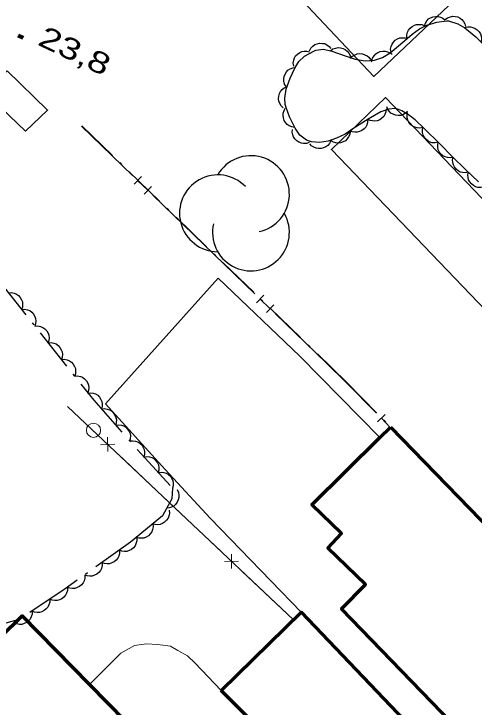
# Model space of a CAD drawing. Extents: x 356765 to 358572, y 5103174 to 5104650.
# Drawn here: x 357912.07 to 357944.51, y 5103611.48 to 5103660.35 of the extents above; entities that cross this region are included whole.
import ezdxf

# ---------------------------------------------------------------- set-up
doc = ezdxf.new("R2010")
doc.units = 0
doc.header["$LTSCALE"] = 0.6
doc.linetypes.add('DOT_DASHED', pattern=[7.7, 5, -1.2, 0.3, -1.2])
for name, color, linetype, lineweight in [('19', 7, 'Continuous', 13), ('3', 7, 'Continuous', 140), ('31', 7, 'Continuous', 70), ('36', 7, 'Continuous', 13), ('37', 7, 'Continuous', 13), ('44', 7, 'Continuous', 25)]:
    doc.layers.add(name, color=color, linetype=linetype, lineweight=lineweight)

msp = doc.modelspace()

# ---------------------------------------------------------------- linework, layer by layer
at = {"layer": '19'}
for points in [[(357937.87, 5103630.49), (357932.23, 5103636.22), (357926.47, 5103641.71), (357918.54, 5103632.85), (357922.74, 5103628.24), (357925.91, 5103624.79), (357932.32, 5103618.17)], [(357917.4, 5103613.08), (357919.6, 5103615.29), (357920.58, 5103615.82), (357921.43, 5103615.93), (357922.19, 5103615.89), (357923.11, 5103615.77), (357923.63, 5103615.48), (357924.3, 5103615.1), (357924.82, 5103614.61), (357926.67, 5103612.65)]]:
    msp.add_lwpolyline(points, dxfattribs=at)
at = {"layer": '3'}
msp.add_line((357912.37, 5103658.83), (357912.73, 5103658.66), dxfattribs=at)
at = {"layer": '31', "lineweight": 35}
for points in [[(357942.73, 5103660.93), (357932.62, 5103671.65), (357927.33, 5103666.67), (357937.44, 5103655.94), (357942.73, 5103660.93)], [(357911.6, 5103656.33), (357914.45, 5103653.57), (357912.9, 5103652.09), (357910.05, 5103654.79), (357911.6, 5103656.33)], [(357946.4, 5103638.3), (357934.45, 5103650.8), (357938.27, 5103654.45), (357950.22, 5103641.96), (357946.4, 5103638.3)]]:
    msp.add_lwpolyline(points, close=True, dxfattribs=at)
at = {"layer": '31'}
for points in [[(357938.61, 5103631.22), (357949.72, 5103619.78), (357948.66, 5103618.69), (357951.96, 5103615.38), (357950.57, 5103614.01), (357952.04, 5103612.54), (357949.06, 5103609.59), (357948.47, 5103610.2), (357945.75, 5103607.46), (357935.15, 5103618.41), (357936.84, 5103620.13), (357934.2, 5103622.69), (357935.15, 5103623.71), (357933.06, 5103625.75), (357937.87, 5103630.49), (357938.61, 5103631.22)], [(357926.67, 5103612.65), (357932.32, 5103618.17), (357944.44, 5103605.46), (357941.71, 5103602.69), (357942.15, 5103602.08), (357936.32, 5103596.18), (357926.77, 5103605.88), (357930.08, 5103609.24), (357926.67, 5103612.65)], [(357935.1, 5103595.05), (357917.4, 5103613.08), (357912.66, 5103617.92), (357904.93, 5103610.33), (357927.37, 5103587.46), (357935.1, 5103595.05)]]:
    msp.add_lwpolyline(points, close=True, dxfattribs=at)
at = {"layer": '36'}
msp.add_circle((357917.6838, 5103630.9971), 0.5, dxfattribs=at)
at = {"layer": '37', "lineweight": 25}
for p, q in [((357916.84, 5103652.43), (357920.43, 5103648.95)), ((357921.06, 5103648.88), (357920.54, 5103648.34)), ((357920.79, 5103648.6), (357921.51, 5103647.91)), ((357921.78, 5103648.18), (357921.25, 5103647.64)), ((357921.87, 5103647.56), (357925.46, 5103644.08)), ((357925.46, 5103644.08), (357929.06, 5103640.61)), ((357929.68, 5103640.53), (357929.16, 5103639.99)), ((357929.41, 5103640.26), (357930.13, 5103639.56)), ((357930.4, 5103639.84), (357929.88, 5103639.3)), ((357930.49, 5103639.22), (357934.09, 5103635.74)), ((357938.24, 5103632.11), (357937.7, 5103631.58)), ((357937.97, 5103631.84), (357938.59, 5103631.2))]:
    msp.add_line(p, q, dxfattribs=at)
at = {"layer": '37'}
for p, q in [((357931.77, 5103617.63), (357915.86, 5103632.67)), ((357917.96, 5103630.68), (357915.86, 5103632.67)), ((357918.68, 5103630.5), (357918.7, 5103629.49)), ((357919.19, 5103630.01), (357918.19, 5103629.98)), ((357923.05, 5103625.87), (357919.42, 5103629.31)), ((357926.68, 5103622.44), (357923.05, 5103625.87)), ((357927.4, 5103622.25), (357927.42, 5103621.25)), ((357927.91, 5103621.77), (357926.91, 5103621.74)), ((357931.77, 5103617.63), (357928.14, 5103621.06))]:
    msp.add_line(p, q, dxfattribs=at)
at = {"layer": '37', "linetype": 'DOT_DASHED', "lineweight": 25}
msp.add_lwpolyline([(357916.86, 5103652.45), (357935.54, 5103634.37), (357938.61, 5103631.22)], dxfattribs=at)
at = {"layer": '37', "lineweight": 25}
msp.add_lwpolyline([(357934.09, 5103635.74), (357935.52, 5103634.35), (357937.62, 5103632.2)], dxfattribs=at)
at = {"layer": '44'}
for points in [[(357941.01, 5103659.5), (357941.07, 5103659.7), (357941.18, 5103659.87), (357941.29, 5103659.99), (357941.44, 5103660.08), (357941.62, 5103660.15), (357941.81, 5103660.17), (357941.97, 5103660.17), (357942.14, 5103660.12), (357942.3, 5103660.04), (357942.44, 5103659.93)], [(357942.47, 5103659.95), (357942.64, 5103660.08), (357942.83, 5103660.15), (357942.99, 5103660.18), (357943.17, 5103660.17), (357943.35, 5103660.13), (357943.51, 5103660.04), (357943.65, 5103659.95), (357943.76, 5103659.81), (357943.85, 5103659.64), (357943.89, 5103659.47)], [(357939.76, 5103658.66), (357939.76, 5103658.87), (357939.81, 5103659.06), (357939.88, 5103659.21), (357939.99, 5103659.35), (357940.13, 5103659.47), (357940.3, 5103659.55), (357940.45, 5103659.61), (357940.63, 5103659.61), (357940.81, 5103659.59), (357940.98, 5103659.53)], [(357943.85, 5103659.38), (357944.05, 5103659.43), (357944.26, 5103659.43), (357944.42, 5103659.4), (357944.58, 5103659.33), (357944.73, 5103659.22), (357944.85, 5103659.08), (357944.95, 5103658.94), (357945, 5103658.77), (357945.02, 5103658.59), (357945, 5103658.41)], [(357938.65, 5103657.65), (357938.62, 5103657.86), (357938.66, 5103658.06), (357938.72, 5103658.21), (357938.82, 5103658.36), (357938.95, 5103658.49), (357939.11, 5103658.59), (357939.26, 5103658.65), (357939.43, 5103658.67), (357939.62, 5103658.67), (357939.79, 5103658.62)], [(357932.91, 5103657.75), (357933.01, 5103657.93), (357933.15, 5103658.08), (357933.28, 5103658.18), (357933.44, 5103658.24), (357933.62, 5103658.28), (357933.82, 5103658.27), (357933.98, 5103658.25), (357934.13, 5103658.17), (357934.28, 5103658.06), (357934.4, 5103657.92)], [(357931.79, 5103656.67), (357931.76, 5103656.88), (357931.79, 5103657.08), (357931.84, 5103657.24), (357931.93, 5103657.38), (357932.06, 5103657.52), (357932.22, 5103657.62), (357932.37, 5103657.7), (357932.54, 5103657.72), (357932.72, 5103657.72), (357932.9, 5103657.68)], [(357934.4, 5103657.76), (357934.56, 5103657.88), (357934.76, 5103657.94), (357934.92, 5103657.97), (357935.09, 5103657.96), (357935.27, 5103657.91), (357935.44, 5103657.81), (357935.57, 5103657.72), (357935.68, 5103657.58), (357935.76, 5103657.41), (357935.8, 5103657.24)], [(357937.29, 5103657.03), (357937.35, 5103657.23), (357937.46, 5103657.4), (357937.57, 5103657.53), (357937.72, 5103657.62), (357937.89, 5103657.69), (357938.08, 5103657.72), (357938.24, 5103657.73), (357938.41, 5103657.68), (357938.58, 5103657.61), (357938.72, 5103657.5)], [(357935.8, 5103657.21), (357935.94, 5103657.36), (357936.12, 5103657.47), (357936.27, 5103657.53), (357936.44, 5103657.55), (357936.63, 5103657.53), (357936.81, 5103657.47), (357936.96, 5103657.4), (357937.09, 5103657.29), (357937.2, 5103657.14), (357937.28, 5103656.98)], [(357931.26, 5103655.22), (357931.15, 5103655.4), (357931.1, 5103655.6), (357931.09, 5103655.76), (357931.12, 5103655.93), (357931.18, 5103656.11), (357931.29, 5103656.27), (357931.39, 5103656.39), (357931.54, 5103656.48), (357931.72, 5103656.55), (357931.89, 5103656.58)], [(357931.06, 5103653.72), (357930.91, 5103653.86), (357930.81, 5103654.04), (357930.75, 5103654.19), (357930.73, 5103654.37), (357930.74, 5103654.55), (357930.8, 5103654.73), (357930.87, 5103654.88), (357930.99, 5103655.01), (357931.13, 5103655.13), (357931.3, 5103655.2)], [(357939.81, 5103653.48), (357939.66, 5103653.34), (357939.48, 5103653.24), (357939.33, 5103653.19), (357939.15, 5103653.18), (357938.97, 5103653.21), (357938.79, 5103653.28), (357938.64, 5103653.35), (357938.52, 5103653.48), (357938.42, 5103653.63), (357938.35, 5103653.8)], [(357931.86, 5103652.35), (357931.66, 5103652.38), (357931.47, 5103652.46), (357931.33, 5103652.55), (357931.22, 5103652.69), (357931.12, 5103652.84), (357931.07, 5103653.03), (357931.04, 5103653.19), (357931.06, 5103653.36), (357931.11, 5103653.54), (357931.2, 5103653.7)], [(357938.31, 5103653.66), (357938.29, 5103653.45), (357938.22, 5103653.26), (357938.14, 5103653.12), (357938.01, 5103653), (357937.86, 5103652.89), (357937.68, 5103652.82), (357937.52, 5103652.78), (357937.35, 5103652.8), (357937.17, 5103652.84), (357937.01, 5103652.92)], [(357940.89, 5103652.34), (357940.69, 5103652.3), (357940.49, 5103652.32), (357940.32, 5103652.36), (357940.17, 5103652.44), (357940.03, 5103652.56), (357939.91, 5103652.71), (357939.83, 5103652.85), (357939.79, 5103653.03), (357939.78, 5103653.21), (357939.81, 5103653.39)], [(357937.01, 5103652.92), (357937, 5103652.71), (357936.94, 5103652.51), (357936.87, 5103652.36), (357936.75, 5103652.24), (357936.6, 5103652.12), (357936.42, 5103652.05), (357936.27, 5103652), (357936.09, 5103652), (357935.91, 5103652.03), (357935.74, 5103652.11)], [(357941.97, 5103651.3), (357941.76, 5103651.26), (357941.56, 5103651.27), (357941.4, 5103651.31), (357941.25, 5103651.4), (357941.1, 5103651.51), (357940.99, 5103651.67), (357940.91, 5103651.81), (357940.87, 5103651.98), (357940.86, 5103652.17), (357940.89, 5103652.34)], [(357932.89, 5103651.29), (357932.69, 5103651.22), (357932.49, 5103651.21), (357932.33, 5103651.23), (357932.16, 5103651.3), (357932.01, 5103651.4), (357931.88, 5103651.54), (357931.78, 5103651.67), (357931.72, 5103651.83), (357931.69, 5103652.02), (357931.7, 5103652.19)], [(357935.77, 5103652.06), (357935.74, 5103651.85), (357935.66, 5103651.67), (357935.57, 5103651.53), (357935.44, 5103651.41), (357935.28, 5103651.32), (357935.1, 5103651.26), (357934.94, 5103651.23), (357934.76, 5103651.25), (357934.59, 5103651.3), (357934.43, 5103651.39)], [(357934.41, 5103651.41), (357934.32, 5103651.22), (357934.19, 5103651.07), (357934.06, 5103650.97), (357933.9, 5103650.9), (357933.72, 5103650.85), (357933.53, 5103650.86), (357933.37, 5103650.88), (357933.21, 5103650.95), (357933.05, 5103651.05), (357932.93, 5103651.18)], [(357943.02, 5103650.23), (357942.82, 5103650.2), (357942.62, 5103650.22), (357942.46, 5103650.26), (357942.31, 5103650.35), (357942.16, 5103650.47), (357942.05, 5103650.62), (357941.98, 5103650.77), (357941.94, 5103650.94), (357941.94, 5103651.12), (357941.97, 5103651.3)], [(357944.09, 5103649.18), (357943.89, 5103649.14), (357943.68, 5103649.16), (357943.52, 5103649.2), (357943.37, 5103649.29), (357943.23, 5103649.4), (357943.12, 5103649.56), (357943.04, 5103649.7), (357943, 5103649.87), (357942.99, 5103650.06), (357943.03, 5103650.24)], [(357945.18, 5103648.15), (357944.98, 5103648.1), (357944.77, 5103648.12), (357944.61, 5103648.15), (357944.46, 5103648.24), (357944.31, 5103648.36), (357944.2, 5103648.51), (357944.12, 5103648.65), (357944.08, 5103648.82), (357944.07, 5103649.01), (357944.1, 5103649.18)], [(357911.69, 5103640.68), (357911.9, 5103640.7), (357912.1, 5103640.66), (357912.25, 5103640.6), (357912.39, 5103640.49), (357912.52, 5103640.36), (357912.61, 5103640.19), (357912.68, 5103640.04), (357912.69, 5103639.87), (357912.68, 5103639.68), (357912.62, 5103639.51)], [(357912.62, 5103639.51), (357912.83, 5103639.53), (357913.03, 5103639.48), (357913.19, 5103639.43), (357913.33, 5103639.32), (357913.45, 5103639.19), (357913.55, 5103639.02), (357913.61, 5103638.87), (357913.62, 5103638.69), (357913.61, 5103638.51), (357913.56, 5103638.34)], [(357913.56, 5103638.34), (357913.77, 5103638.35), (357913.96, 5103638.31), (357914.12, 5103638.25), (357914.26, 5103638.15), (357914.39, 5103638.01), (357914.48, 5103637.84), (357914.54, 5103637.69), (357914.56, 5103637.52), (357914.54, 5103637.33), (357914.49, 5103637.16)], [(357914.49, 5103637.16), (357914.7, 5103637.18), (357914.9, 5103637.13), (357915.05, 5103637.08), (357915.19, 5103636.97), (357915.32, 5103636.84), (357915.41, 5103636.67), (357915.48, 5103636.52), (357915.49, 5103636.34), (357915.48, 5103636.16), (357915.42, 5103635.99)], [(357915.42, 5103635.99), (357915.63, 5103636), (357915.83, 5103635.96), (357915.99, 5103635.9), (357916.13, 5103635.8), (357916.25, 5103635.66), (357916.35, 5103635.5), (357916.41, 5103635.34), (357916.42, 5103635.17), (357916.41, 5103634.98), (357916.36, 5103634.81)], [(357916.36, 5103634.81), (357916.56, 5103634.83), (357916.76, 5103634.78), (357916.92, 5103634.73), (357917.06, 5103634.62), (357917.19, 5103634.49), (357917.28, 5103634.32), (357917.34, 5103634.17), (357917.36, 5103634), (357917.34, 5103633.81), (357917.29, 5103633.64)], [(357917.26, 5103633.62), (357917.47, 5103633.64), (357917.67, 5103633.61), (357917.83, 5103633.56), (357917.98, 5103633.46), (357918.11, 5103633.33), (357918.21, 5103633.17), (357918.28, 5103633.02), (357918.3, 5103632.85), (357918.3, 5103632.66), (357918.25, 5103632.49)], [(357918.25, 5103632.49), (357918.46, 5103632.52), (357918.66, 5103632.48), (357918.82, 5103632.43), (357918.97, 5103632.34), (357919.1, 5103632.21), (357919.2, 5103632.05), (357919.27, 5103631.9), (357919.3, 5103631.72), (357919.29, 5103631.54), (357919.25, 5103631.36)], [(357919.25, 5103631.36), (357919.45, 5103631.39), (357919.65, 5103631.36), (357919.81, 5103631.31), (357919.96, 5103631.21), (357920.09, 5103631.08), (357920.19, 5103630.92), (357920.26, 5103630.77), (357920.29, 5103630.6), (357920.28, 5103630.41), (357920.24, 5103630.24)], [(357920.24, 5103630.24), (357920.44, 5103630.26), (357920.64, 5103630.23), (357920.8, 5103630.18), (357920.95, 5103630.08), (357921.08, 5103629.96), (357921.18, 5103629.79), (357921.25, 5103629.65), (357921.28, 5103629.47), (357921.27, 5103629.29), (357921.23, 5103629.11)], [(357921.23, 5103629.11), (357921.44, 5103629.15), (357921.64, 5103629.12), (357921.8, 5103629.07), (357921.95, 5103628.98), (357922.08, 5103628.85), (357922.19, 5103628.69), (357922.26, 5103628.55), (357922.29, 5103628.37), (357922.29, 5103628.19), (357922.25, 5103628.01)], [(357922.25, 5103628.01), (357922.45, 5103628.04), (357922.65, 5103628.01), (357922.81, 5103627.97), (357922.96, 5103627.87), (357923.1, 5103627.75), (357923.2, 5103627.59), (357923.28, 5103627.44), (357923.3, 5103627.27), (357923.3, 5103627.08), (357923.26, 5103626.91)], [(357923.57, 5103626.81), (357923.67, 5103626.62), (357923.7, 5103626.42), (357923.71, 5103626.26), (357923.66, 5103626.09), (357923.59, 5103625.92), (357923.47, 5103625.77), (357923.35, 5103625.65), (357923.19, 5103625.57), (357923.02, 5103625.52), (357922.84, 5103625.5)], [(357923.01, 5103625.36), (357923.03, 5103625.15), (357922.99, 5103624.95), (357922.94, 5103624.8), (357922.83, 5103624.65), (357922.7, 5103624.52), (357922.54, 5103624.43), (357922.39, 5103624.36), (357922.21, 5103624.34), (357922.03, 5103624.35), (357921.86, 5103624.4)], [(357921.86, 5103624.4), (357921.88, 5103624.19), (357921.84, 5103623.99), (357921.79, 5103623.84), (357921.68, 5103623.69), (357921.55, 5103623.56), (357921.39, 5103623.47), (357921.24, 5103623.4), (357921.06, 5103623.38), (357920.88, 5103623.39), (357920.7, 5103623.44)], [(357920.73, 5103623.41), (357920.73, 5103623.2), (357920.68, 5103623), (357920.62, 5103622.85), (357920.5, 5103622.71), (357920.36, 5103622.59), (357920.19, 5103622.51), (357920.04, 5103622.46), (357919.86, 5103622.45), (357919.68, 5103622.47), (357919.51, 5103622.54)], [(357919.51, 5103622.54), (357919.51, 5103622.33), (357919.46, 5103622.13), (357919.39, 5103621.98), (357919.28, 5103621.84), (357919.14, 5103621.72), (357918.97, 5103621.64), (357918.82, 5103621.58), (357918.64, 5103621.58), (357918.46, 5103621.6), (357918.29, 5103621.66)], [(357918.29, 5103621.66), (357918.29, 5103621.46), (357918.24, 5103621.26), (357918.17, 5103621.11), (357918.06, 5103620.97), (357917.92, 5103620.85), (357917.75, 5103620.77), (357917.59, 5103620.71), (357917.42, 5103620.71), (357917.23, 5103620.73), (357917.07, 5103620.79)], [(357917.07, 5103620.79), (357917.07, 5103620.58), (357917.02, 5103620.39), (357916.95, 5103620.24), (357916.84, 5103620.1), (357916.7, 5103619.98), (357916.53, 5103619.9), (357916.37, 5103619.84), (357916.2, 5103619.84), (357916.01, 5103619.86), (357915.84, 5103619.92)], [(357915.85, 5103619.92), (357915.85, 5103619.71), (357915.79, 5103619.52), (357915.72, 5103619.37), (357915.6, 5103619.23), (357915.46, 5103619.12), (357915.28, 5103619.04), (357915.13, 5103618.99), (357914.95, 5103618.99), (357914.77, 5103619.01), (357914.6, 5103619.08)], [(357914.6, 5103619.08), (357914.6, 5103618.87), (357914.54, 5103618.68), (357914.47, 5103618.53), (357914.36, 5103618.4), (357914.21, 5103618.28), (357914.04, 5103618.2), (357913.88, 5103618.15), (357913.71, 5103618.15), (357913.52, 5103618.18), (357913.36, 5103618.25)], [(357913.36, 5103618.25), (357913.36, 5103618.04), (357913.3, 5103617.84), (357913.23, 5103617.69), (357913.11, 5103617.56), (357912.97, 5103617.44), (357912.79, 5103617.37), (357912.64, 5103617.31), (357912.46, 5103617.31), (357912.28, 5103617.34), (357912.11, 5103617.41)]]:
    msp.add_lwpolyline(points, dxfattribs=at)
at = {"layer": '44', "linetype": 'DOT_DASHED'}
for points in [[(357944.81, 5103648.5), (357943.89, 5103649.38), (357942.98, 5103650.28), (357942.09, 5103651.18), (357940.98, 5103652.26), (357940.35, 5103652.87), (357939.89, 5103653.23), (357939.41, 5103653.51), (357939.17, 5103653.62), (357938.94, 5103653.67), (357938.5, 5103653.63), (357937.92, 5103653.44), (357937.03, 5103652.93), (357935.97, 5103652.25), (357935.41, 5103651.88), (357934.81, 5103651.58), (357934.21, 5103651.38), (357933.62, 5103651.29), (357933.05, 5103651.32), (357932.69, 5103651.44), (357932.23, 5103651.79), (357931.89, 5103652.29), (357931.5, 5103653.09), (357931.26, 5103653.74), (357931.2, 5103653.96), (357931.17, 5103654.4), (357931.27, 5103655.03), (357931.54, 5103655.82), (357931.87, 5103656.53), (357932.15, 5103657), (357932.56, 5103657.37), (357933.2, 5103657.73), (357933.36, 5103657.8), (357933.88, 5103657.86), (357934.49, 5103657.72), (357935.41, 5103657.38), (357936.12, 5103657.16), (357936.82, 5103657.05), (357937.48, 5103657.09), (357938.06, 5103657.28), (357938.6, 5103657.61), (357939.63, 5103658.48), (357940.13, 5103658.92), (357940.65, 5103659.29), (357941.18, 5103659.55), (357941.88, 5103659.76), (357942.55, 5103659.87)], [(357942.55, 5103659.87), (357942.71, 5103659.87), (357943.36, 5103659.65), (357943.86, 5103659.37), (357944.62, 5103658.73), (357945.41, 5103657.96), (357946.06, 5103657.37), (357946.82, 5103656.58), (357947.74, 5103655.55), (357948.61, 5103654.59), (357949.33, 5103653.83), (357949.96, 5103653.09), (357950.51, 5103652.34), (357950.85, 5103651.8), (357951.11, 5103651.29), (357951.51, 5103650.08), (357954.69, 5103643.01)], [(357911.05, 5103641.49), (357917.71, 5103633.11), (357921.06, 5103629.3), (357923.25, 5103626.92), (357923.21, 5103626.16), (357922.54, 5103624.97), (357920.3, 5103623.1), (357915.7, 5103619.82), (357912.53, 5103617.69), (357910.66, 5103617.17)]]:
    msp.add_lwpolyline(points, dxfattribs=at)
at = {"layer": '44'}
for centre, start, end in [((357928.7803, 5103647.6446), 282.26917, 149.72626), ((357926.4529, 5103646.2915), 44.11537, 269.80396), ((357928.7803, 5103644.9383), 166.93686, 29.62122)]:
    msp.add_arc(centre, 2.7063, start, end, dxfattribs=at)

# ---------------------------------------------------------------- texts
at = {"layer": '3', "width": 1.35}
msp.add_text('23,8   ', height=1.5, rotation=334.619, dxfattribs=at).set_placement((357913.67, 5103658.2))

doc.saveas('drawing.dxf')
